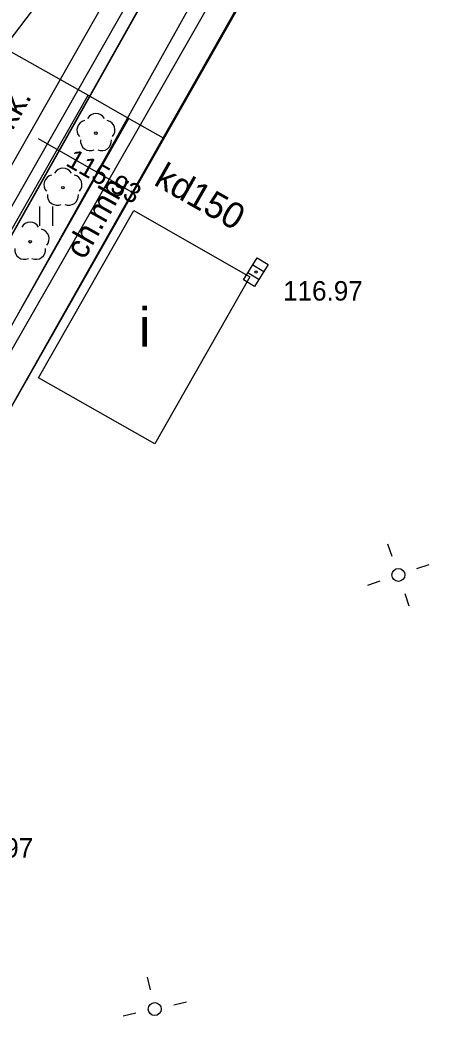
# Model space of a CAD drawing. Extents: x 6434771 to 6436222, y 5663454 to 5664782.
# Drawn here: x 6435499.11 to 6435515.76, y 5663918.17 to 5663956.57 of the extents above; entities that cross this region are included whole.
import ezdxf

# ---------------------------------------------------------------- set-up
doc = ezdxf.new("R2010")
doc.units = 0
for name, color, linetype in [('Warstwa 1', 7, 'Continuous'), ('Warstwa 10', 7, 'Continuous'), ('Warstwa 11', 7, 'Continuous'), ('Warstwa 12', 7, 'Continuous'), ('Warstwa 14', 7, 'Continuous'), ('Warstwa 2', 7, 'Continuous'), ('Warstwa 30', 7, 'Continuous'), ('Warstwa 4', 7, 'Continuous'), ('Warstwa 5', 7, 'Continuous'), ('Warstwa 6', 7, 'Continuous'), ('Warstwa 7', 7, 'Continuous'), ('Warstwa 8', 7, 'Continuous'), ('Warstwa 9', 7, 'Continuous')]:
    doc.layers.add(name, color=color, linetype=linetype)

msp = doc.modelspace()

# ---------------------------------------------------------------- linework, layer by layer
at = {"layer": 'Warstwa 1'}
msp.add_line((6435421.61, 5663811.04), (6435514.97, 5663977.09), dxfattribs=at)
msp.add_line((6435421.61, 5663811.04), (6435514.97, 5663977.09), dxfattribs=at)
at = {"layer": 'Warstwa 10'}
msp.add_lwpolyline([(6435497.391, 5663941.416), (6435498.28, 5663943.01), (6435508.2, 5663960.36), (6435508.74, 5663961.31), (6435509.79, 5663961.54), (6435514.43, 5663958.96), (6435524.91, 5663977.49), (6435527.26, 5663976.15), (6435540.93, 5663999.73), (6435548.76, 5664013.92), (6435506.52, 5664037.26)], dxfattribs=at)
at = {"layer": 'Warstwa 11'}
for centre in [(6435502.03, 5663952.22), (6435500.76, 5663950.12), (6435499.5, 5663948.04)]:
    msp.add_circle(centre, 0.05, dxfattribs=at)
for centre, start, end in [((6435502.03, 5663952.595), 30.1471, 149.8529), ((6435501.673, 5663952.336), 102.1471, 221.8529), ((6435502.387, 5663952.336), 318.1471, 77.8529), ((6435501.81, 5663951.917), 174.1471, 293.8529), ((6435502.25, 5663951.917), 246.1471, 5.8529), ((6435500.76, 5663950.495), 30.1471, 149.8529), ((6435500.403, 5663950.236), 102.1471, 221.8529), ((6435501.117, 5663950.236), 318.1471, 77.8529), ((6435500.54, 5663949.817), 174.1471, 293.8529), ((6435500.98, 5663949.817), 246.1471, 5.8529), ((6435499.5, 5663948.415), 30.1471, 149.8529), ((6435499.857, 5663948.156), 318.1471, 77.8529), ((6435499.28, 5663947.737), 174.1471, 293.8529), ((6435499.72, 5663947.737), 246.1471, 5.8529)]:
    msp.add_arc(centre, 0.375, start, end, dxfattribs=at)
at = {"layer": 'Warstwa 12'}
for points in [[(6435506.123, 5663968.82), (6435501.978, 5663960.109), (6435487.865, 5663941.528)], [(6435496.884, 5663941.422), (6435498.35, 5663944.02), (6435509.23, 5663963.53), (6435524.75, 5663954.64), (6435538.53, 5663946.81), (6435549.124, 5663940.793)]]:
    msp.add_lwpolyline(points, dxfattribs=at)
at = {"layer": 'Warstwa 14'}
msp.add_circle((6435503.459, 5663949.92), 0.045, dxfattribs=at)
at = {"layer": 'Warstwa 2'}
for centre in [(6435513.66, 5663935.22), (6435504.29, 5663918.52)]:
    msp.add_circle(centre, 0.25, dxfattribs=at)
at = {"layer": 'Warstwa 30'}
msp.add_line((6435435.05, 5663829.56), (6435509.62, 5663960.76), dxfattribs=at)
at = {"layer": 'Warstwa 4'}
for p, q in [((6435508.058, 5663947.15), (6435508.485, 5663946.889)), ((6435507.875, 5663946.851), (6435508.302, 5663946.59))]:
    msp.add_line(p, q, dxfattribs=at)
msp.add_lwpolyline([(6435507.706, 5663946.573), (6435508.227, 5663947.427), (6435508.654, 5663947.167), (6435508.133, 5663946.313)], close=True, dxfattribs=at)
for points in [[(6435513.416, 5663935.929), (6435513.253, 5663936.402)], [(6435514.369, 5663935.464), (6435514.842, 5663935.627)], [(6435512.951, 5663934.976), (6435512.478, 5663934.813)], [(6435513.904, 5663934.511), (6435514.067, 5663934.038)], [(6435504.126, 5663919.252), (6435504.016, 5663919.74)], [(6435505.022, 5663918.684), (6435505.51, 5663918.794)], [(6435503.558, 5663918.356), (6435503.07, 5663918.246)]]:
    msp.add_lwpolyline(points, dxfattribs=at)
at = {"layer": 'Warstwa 5'}
for p, q in [((6435494.755, 5663941.448), (6435501.73, 5663953.68)), ((6435501.73, 5663953.68), (6435503.3, 5663952.78)), ((6435496.861, 5663941.423), (6435503.3, 5663952.78)), ((6435499.876, 5663948.65), (6435499.876, 5663949.4)), ((6435500.376, 5663948.65), (6435500.376, 5663949.4))]:
    msp.add_line(p, q, dxfattribs=at)
at = {"layer": 'Warstwa 6'}
msp.add_lwpolyline([(6435421.61, 5663811.04), (6435514.97, 5663977.09), (6435575.72, 5663942.78), (6435579.487, 5663948.005), (6435603.636, 5663981.906), (6435623.165, 5664009.022), (6435585.542, 5664026.395), (6435549.389, 5664047.071), (6435541.744, 5664033.383), (6435525.231, 5664042.382), (6435506.96, 5664053.173), (6435493.063, 5664060.99), (6435427.196, 5664098.076), (6435413.31, 5664105.924), (6435387.426, 5664119.857), (6435363.609, 5664077.113)], dxfattribs=at)
for points in [[(6435421.61, 5663811.04), (6435460.082, 5663789.265), (6435463.751, 5663787.49), (6435467.565, 5663792.724), (6435473.23, 5663800.59), (6435493.72, 5663829.05), (6435502.484, 5663841.227), (6435575.72, 5663942.78), (6435514.97, 5663977.09)], [(6435503.48, 5663949.24), (6435507.95, 5663946.69), (6435504.3, 5663940.26), (6435499.82, 5663942.81)]]:
    msp.add_lwpolyline(points, close=True, dxfattribs=at)
msp.add_circle((6435508.18, 5663946.87), 0.045, dxfattribs=at)
at = {"layer": 'Warstwa 7'}
msp.add_lwpolyline([(6435498.85, 5663949.5), (6435494.28, 5663941.454), (6435493.368, 5663941.465), (6435498.18, 5663949.94), (6435507.923, 5663967.083), (6435554.039, 5663940.734), (6435552.378, 5663940.754), (6435508.22, 5663965.984)], close=True, dxfattribs=at)
msp.add_lwpolyline([(6435499.81, 5663952.01), (6435503.459, 5663949.92)], dxfattribs=at)
at = {"layer": 'Warstwa 8'}
for p, q in [((6435504.61, 5663952.04), (6435509.45, 5663960.57)), ((6435498.66, 5663955.41), (6435501.73, 5663953.68)), ((6435498.66, 5663955.41), (6435501.73, 5663953.68)), ((6435494.755, 5663941.448), (6435501.73, 5663953.68)), ((6435501.73, 5663953.68), (6435503.3, 5663952.78)), ((6435503.3, 5663952.78), (6435504.61, 5663952.04))]:
    msp.add_line(p, q, dxfattribs=at)
at = {"layer": 'Warstwa 9'}
for p, q in [((6435496.861, 5663941.423), (6435503.3, 5663952.78)), ((6435503.3, 5663952.78), (6435504.61, 5663952.04)), ((6435498.617, 5663941.402), (6435504.61, 5663952.04))]:
    msp.add_line(p, q, dxfattribs=at)

# ---------------------------------------------------------------- texts
at = {"layer": 'Warstwa 14'}
msp.add_text('115.93', height=0.75, rotation=330.207, dxfattribs=at).set_placement((6435500.826, 5663950.996))
at = {"layer": 'Warstwa 6'}
for p in [(6435509.224, 5663945.776), (6435496.551, 5663924.347)]:
    msp.add_text('116.97', height=0.75, dxfattribs=at).set_placement(p)
at = {"layer": 'Warstwa 7'}
msp.add_text('kd150', height=1, rotation=330.3847, dxfattribs=at).set_placement((6435504.212, 5663950.251))
at = {"layer": 'Warstwa 8'}
msp.add_text('j.kk.', height=0.9, rotation=60.3783, dxfattribs=at).set_placement((6435498.524, 5663951.769))
msp.add_text('i', height=1.5, dxfattribs=at).set_placement((6435503.679, 5663943.999))
at = {"layer": 'Warstwa 9'}
msp.add_text('ch.mb.', height=0.9, rotation=60.4528, dxfattribs=at).set_placement((6435501.586, 5663947.316))

doc.saveas('drawing.dxf')
